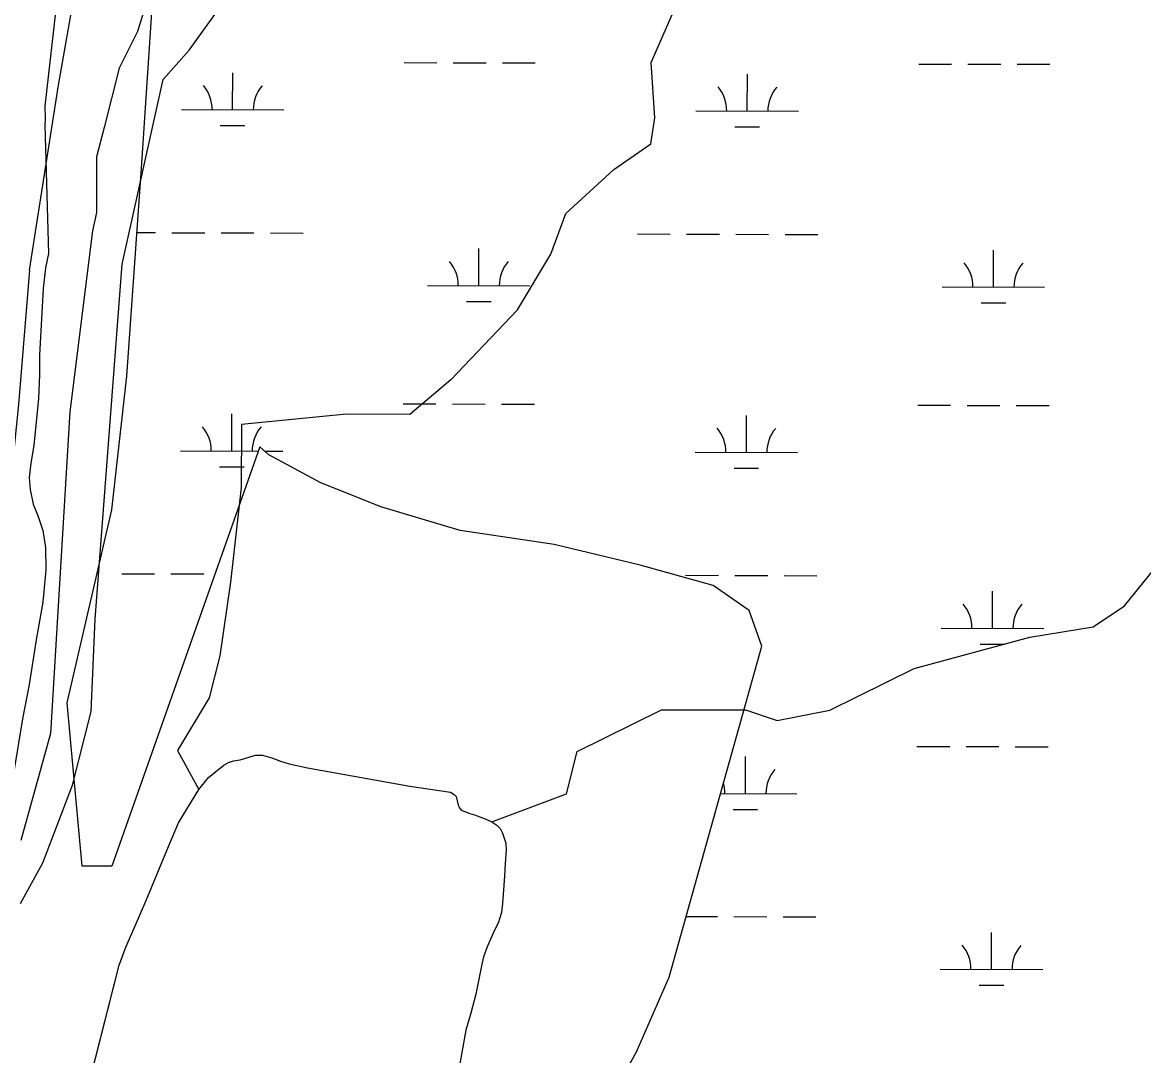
# Model space of a CAD drawing. Extents: x 3161615 to 3199515, y 867541 to 892976.
# Drawn here: x 3177087 to 3178180, y 874666 to 875673 of the extents above; entities that cross this region are included whole.
import ezdxf

# ---------------------------------------------------------------- set-up
doc = ezdxf.new("R2010")
doc.units = 0
for name, color, linetype in [('V-LEVE-TOET', 7, 'Continuous'), ('V-SITE-VEGE', 7, 'Continuous'), ('V-TOPO-SHOR', 7, 'Continuous'), ('V-WETL-SWMP', 7, 'Continuous')]:
    doc.layers.add(name, color=color, linetype=linetype)

msp = doc.modelspace()

# ---------------------------------------------------------------- linework, layer by layer
at = {"layer": 'V-LEVE-TOET'}
for points in [[(3177093.6, 875431.7), (3177122, 875612), (3177152.7, 875785.6)], [(3177093.6, 875431.7), (3177082.9, 875300.8), (3177064, 875118.2), (3177032.9, 874912.3), (3177016.8, 874826), (3177013.6, 874812.4), (3177006.7, 874784.3), (3177001, 874767.1), (3176994.9, 874744.7), (3176939, 874563.2), (3176891.1, 874293), (3176887.9, 874269.6), (3176880.8, 874211.7), (3176853.1, 873997.3), (3176845.4, 873913.5), (3176804.6, 873704), (3176798.8, 873682.9), (3176723.3, 873415.8), (3176660.7, 873160.3), (3176624.3, 872977.7)]]:
    msp.add_lwpolyline(points, dxfattribs=at)
at = {"layer": 'V-SITE-VEGE'}
for p, q in [((3177128.3, 875764.1), (3177108.8, 875591.5)), ((3177108.8, 875591.5), (3177108.9, 875579.4)), ((3177108.9, 875579.4), (3177108.5, 875573.2)), ((3177108.5, 875573.2), (3177112.2, 875448)), ((3177112.2, 875448), (3177109.4, 875434)), ((3177109.4, 875434), (3177107.1, 875413.7)), ((3177107.1, 875413.7), (3177103.5, 875348.7)), ((3177103.5, 875348.7), (3177103.5, 875329.7)), ((3177103.5, 875329.7), (3177102.4, 875306.7)), ((3177102.4, 875306.7), (3177097.9, 875260.8)), ((3177097.9, 875260.8), (3177094.9, 875243.6)), ((3177094.9, 875243.6), (3177093.4, 875229.6)), ((3177093.4, 875229.6), (3177094.3, 875217.9)), ((3177094.3, 875217.9), (3177097.2, 875203.6)), ((3177097.2, 875203.6), (3177102.3, 875191.6)), ((3177102.3, 875191.6), (3177106.7, 875178)), ((3177106.7, 875178), (3177109.4, 875161.2)), ((3177109.4, 875161.2), (3177109.7, 875139.5)), ((3177109.7, 875139.5), (3177107.5, 875114.8)), ((3177107.5, 875114.8), (3177106.3, 875106)), ((3177106.3, 875106), (3177100.1, 875071.2)), ((3177100.1, 875071.2), (3177093.3, 875027.8)), ((3177093.3, 875027.8), (3177086.8, 874994.2)), ((3177086.8, 874994.2), (3177063.6, 874853.9)), ((3177278.8, 874945.6), (3177283.3, 874949)), ((3177283.3, 874949), (3177287.8, 874951.7)), ((3177287.8, 874951.7), (3177292.6, 874953.2)), ((3177292.6, 874953.2), (3177299.1, 874954.4)), ((3177299.1, 874954.4), (3177314.1, 874958.8)), ((3177314.1, 874958.8), (3177320.9, 874958.8)), ((3177320.9, 874958.8), (3177330.1, 874956.1)), ((3177330.1, 874956.1), (3177338.4, 874953)), ((3177338.4, 874953), (3177347, 874950.4)), ((3177347, 874950.4), (3177364.7, 874946.6)), ((3177268.3, 874937), (3177278.8, 874945.6)), ((3177364.7, 874946.6), (3177464.7, 874928.7)), ((3177259, 874925.3), (3177268.3, 874937)), ((3177464.7, 874928.7), (3177504.4, 874922.9)), ((3177238.9, 874893), (3177259, 874925.3)), ((3177504.4, 874922.9), (3177507.9, 874920.6)), ((3177507.9, 874920.6), (3177509.7, 874918.4)), ((3177509.7, 874918.4), (3177511.9, 874910)), ((3177511.9, 874910), (3177512.9, 874907.5)), ((3177512.9, 874907.5), (3177514.8, 874905.1)), ((3177514.8, 874905.1), (3177517.3, 874904.3)), ((3177517.3, 874904.3), (3177523.2, 874902)), ((3177523.2, 874902), (3177527.7, 874900.6)), ((3177527.7, 874900.6), (3177538.2, 874896.9)), ((3177538.2, 874896.9), (3177544.6, 874893.9)), ((3177229.4, 874869.7), (3177238.9, 874893)), ((3177544.6, 874893.9), (3177549.6, 874890.7)), ((3177549.6, 874890.7), (3177552.6, 874887.4)), ((3177552.6, 874887.4), (3177555.1, 874882.9)), ((3177555.1, 874882.9), (3177558.4, 874872.9)), ((3177558.4, 874872.9), (3177558.6, 874866.4)), ((3177207.2, 874816.5), (3177229.4, 874869.7)), ((3177558.6, 874866.4), (3177557.5, 874853.1)), ((3177557.5, 874853.1), (3177556.9, 874841)), ((3177556.9, 874841), (3177554.9, 874814.1)), ((3177195.9, 874790.3), (3177207.2, 874816.5)), ((3177554.9, 874814.1), (3177554.1, 874805.6)), ((3177554.1, 874805.6), (3177550.7, 874794.9)), ((3177187.5, 874771.6), (3177195.9, 874790.3)), ((3177547.2, 874788.2), (3177539.9, 874771.9)), ((3177550.7, 874794.9), (3177547.2, 874788.2)), ((3177181.3, 874754.1), (3177187.5, 874771.6)), ((3177539.9, 874771.9), (3177536.6, 874762.2)), ((3177144.9, 874611), (3177181.3, 874754.1)), ((3177534.4, 874753.6), (3177529.1, 874725.7)), ((3177536.6, 874762.2), (3177534.4, 874753.6)), ((3177529.1, 874725.7), (3177524.1, 874707.4)), ((3177524.1, 874707.4), (3177519.3, 874690.6)), ((3177519.3, 874690.6), (3177510.3, 874641.7))]:
    msp.add_line(p, q, dxfattribs=at)
at = {"layer": 'V-TOPO-SHOR'}
for points in [[(3177504.5, 875324.9), (3177569.5, 875393.2), (3177602.1, 875447.2), (3177616.6, 875486.8), (3177663.6, 875529.9), (3177699.7, 875555), (3177703.4, 875580.2), (3177699.9, 875634.3), (3177725.3, 875691.9), (3177757.8, 875735), (3177757.9, 875753), (3177757.9, 875771.1), (3177743.6, 875803.5), (3177718.5, 875843.2), (3177704.2, 875893.7), (3177700.7, 875933.4), (3177690, 875969.4), (3177686.5, 875980.3), (3177686.5, 875983.9), (3177677.6, 876019.8)], [(3177085, 874814.3), (3177106.8, 874853.9), (3177135.8, 874929.5), (3177154, 875001.5), (3177157.9, 875091.6), (3177184, 875437.5), (3177224.2, 875617.6), (3177249.5, 875646.3), (3177303.8, 875721.9)], [(3177210, 875700.5), (3177199.1, 875664.5), (3177181, 875628.5), (3177166.4, 875570.9), (3177159.1, 875542.1), (3177159, 875513.2), (3177159, 875488), (3177155.3, 875470), (3177133.2, 875293.5), (3177114.3, 874980), (3177085.2, 874875.6)], [(3177544.6, 874893.9), (3177617.4, 874921.3), (3177627.8, 874962.3), (3177710, 875003.1), (3177792.1, 875002.9), (3177822.8, 874992.5), (3177874.2, 875002.7), (3177956.4, 875043.5), (3178069.3, 875073.9), (3178130.9, 875084), (3178161.7, 875104.5), (3178202.9, 875155.6), (3178254.4, 875227.3), (3178275.2, 875319.6), (3178316.3, 875350.3), (3178336.9, 875360.5), (3178419, 875380.8), (3178429.3, 875391), (3178429.5, 875452.6), (3178439.8, 875483.3), (3178491.1, 875493.4), (3178528.4, 875527.5)], [(3177504.5, 875324.9), (3177464.6, 875291.1), (3177403, 875291.2), (3177300.4, 875281.3), (3177300.2, 875219.7), (3177289.7, 875127.4), (3177279.2, 875055.6), (3177268.9, 875014.6), (3177237.9, 874963.4), (3177259, 874925.3)], [(3177144.9, 874611), (3177181.3, 874754.1), (3177187.5, 874771.6), (3177195.9, 874790.3), (3177207.2, 874816.5), (3177229.4, 874869.7), (3177238.9, 874893), (3177259, 874925.3), (3177268.3, 874937), (3177278.8, 874945.6), (3177283.3, 874949), (3177287.8, 874951.7), (3177292.6, 874953.2), (3177299.1, 874954.4), (3177314.1, 874958.8), (3177320.9, 874958.8), (3177330.1, 874956.1), (3177338.4, 874953), (3177347, 874950.4), (3177364.7, 874946.6), (3177464.7, 874928.7), (3177504.4, 874922.9), (3177507.9, 874920.6), (3177509.7, 874918.4), (3177511.9, 874910), (3177512.9, 874907.5), (3177514.8, 874905.1), (3177517.3, 874904.3), (3177523.2, 874902), (3177527.7, 874900.6), (3177538.2, 874896.9), (3177544.6, 874893.9), (3177549.6, 874890.7), (3177552.6, 874887.4), (3177555.1, 874882.9), (3177558.4, 874872.9), (3177558.6, 874866.4), (3177557.5, 874853.1), (3177556.9, 874841), (3177554.9, 874814.1), (3177554.1, 874805.6), (3177550.7, 874794.9), (3177547.2, 874788.2), (3177539.9, 874771.9), (3177536.6, 874762.2), (3177534.4, 874753.6), (3177529.1, 874725.7), (3177524.1, 874707.4), (3177519.3, 874690.6), (3177510.3, 874641.7)]]:
    msp.add_lwpolyline(points, dxfattribs=at)
at = {"layer": 'V-WETL-SWMP'}
for p, q in [((3177203, 875531.2), (3177217.4, 875748.4)), ((3177459, 875634.1), (3177491, 875634)), ((3177507, 875634), (3177539, 875633.9)), ((3177555, 875633.9), (3177587, 875633.8)), ((3177960.9, 875632.7), (3177992.9, 875632.6)), ((3178008.9, 875632.6), (3178040.9, 875632.5)), ((3178056.9, 875632.5), (3178088.9, 875632.4)), ((3177291.8, 875588.1), (3177291.9, 875624.1)), ((3177793.7, 875586.8), (3177793.8, 875622.8)), ((3177241.8, 875588.3), (3177341.8, 875588)), ((3177743.7, 875586.9), (3177843.7, 875586.6)), ((3177279.8, 875572.7), (3177303.8, 875572.7)), ((3177781.7, 875571.4), (3177805.7, 875571.3)), ((3177188.5, 875328.5), (3177203, 875531.2)), ((3177198.5, 875468.3), (3177216.6, 875468.3)), ((3177232.6, 875468.2), (3177264.6, 875468.2)), ((3177280.6, 875468.1), (3177312.6, 875468)), ((3177328.6, 875468), (3177360.6, 875467.9)), ((3177686.5, 875467), (3177718.5, 875466.9)), ((3177734.5, 875466.9), (3177766.5, 875466.8)), ((3177782.5, 875466.7), (3177814.5, 875466.6)), ((3177830.5, 875466.6), (3177862.5, 875466.5)), ((3177531.8, 875416.7), (3177531.9, 875452.7)), ((3178033.7, 875415.3), (3178033.8, 875451.3)), ((3177481.8, 875416.8), (3177581.8, 875416.5)), ((3177983.7, 875415.4), (3178083.7, 875415.1)), ((3177519.8, 875401.3), (3177543.8, 875401.2)), ((3178021.7, 875399.9), (3178045.7, 875399.8)), ((3177174, 875198.1), (3177188.5, 875328.5)), ((3177458.1, 875301.4), (3177490.1, 875301.4)), ((3177506.1, 875301.3), (3177538.1, 875301.2)), ((3177554.1, 875301.2), (3177586.1, 875301.1)), ((3177960, 875300.1), (3177992, 875300)), ((3178008, 875299.9), (3178040, 875299.8)), ((3178056, 875299.8), (3178088, 875299.7)), ((3177290.9, 875255.5), (3177291, 875291.5)), ((3177792.8, 875254.1), (3177792.9, 875290.1)), ((3177318.2, 875259.6), (3177174, 874850.6)), ((3177240.9, 875255.6), (3177316.7, 875255.4)), ((3177327, 875251.6), (3177318.2, 875259.6)), ((3177322.8, 875255.4), (3177340.9, 875255.3)), ((3177377.3, 875224.7), (3177327, 875251.6)), ((3177742.8, 875254.2), (3177842.8, 875253.9)), ((3177278.9, 875240.1), (3177302.9, 875240)), ((3177780.8, 875238.7), (3177804.8, 875238.6)), ((3177436.3, 875200.9), (3177377.3, 875224.7)), ((3177513.7, 875177.8), (3177436.3, 875200.9)), ((3177130.6, 875009.9), (3177174, 875198.1)), ((3177605.4, 875164.1), (3177513.7, 875177.8)), ((3177689.4, 875144.1), (3177605.4, 875164.1)), ((3177183.7, 875135.7), (3177215.7, 875135.6)), ((3177231.7, 875135.6), (3177263.7, 875135.5)), ((3177760.4, 875124.4), (3177689.4, 875144.1)), ((3177733.6, 875134.2), (3177765.6, 875134.1)), ((3177795.6, 875099.9), (3177760.4, 875124.4)), ((3177781.6, 875134), (3177813.6, 875134)), ((3177829.6, 875133.9), (3177861.6, 875133.8)), ((3178032.8, 875082.6), (3178032.9, 875118.6)), ((3177807.9, 875065.1), (3177795.6, 875099.9)), ((3177982.8, 875082.7), (3178082.8, 875082.5)), ((3177717.4, 874742.4), (3177807.9, 875065.1)), ((3178020.8, 875067.2), (3178044.8, 875067.1)), ((3177145.1, 874850.6), (3177130.6, 875009.9)), ((3177959.1, 874967.4), (3177991.1, 874967.3)), ((3178007.1, 874967.2), (3178039.1, 874967.2)), ((3178055.1, 874967.1), (3178087.1, 874967)), ((3177791.9, 874921.4), (3177792, 874957.4)), ((3177767.6, 874921.5), (3177841.9, 874921.3)), ((3177779.8, 874906), (3177803.8, 874905.9)), ((3177174, 874850.6), (3177145.1, 874850.6)), ((3177734, 874801.5), (3177764.7, 874801.4)), ((3177780.7, 874801.4), (3177812.7, 874801.3)), ((3177828.7, 874801.2), (3177860.7, 874801.2)), ((3178031.9, 874749.9), (3178032, 874785.9)), ((3177685.7, 874669.5), (3177717.4, 874742.4)), ((3177981.9, 874750.1), (3178081.9, 874749.8)), ((3178019.8, 874734.5), (3178043.8, 874734.5)), ((3177656.6, 874617), (3177685.7, 874669.5))]:
    msp.add_line(p, q, dxfattribs=at)
for centre, start, end in [((3177236.6, 875588.8), 359.0699, 40.6135), ((3177347.1, 875588.5), 139.0699, 180.6135), ((3177738.5, 875587.4), 359.0699, 40.6135), ((3177849, 875587.1), 139.0699, 180.6135), ((3177476.6, 875417.3), 359.0699, 40.6135), ((3177587.1, 875417), 139.0699, 180.6135), ((3177978.5, 875415.9), 359.0699, 40.6135), ((3178089, 875415.6), 139.0699, 180.6135), ((3177235.7, 875256.1), 359.0699, 40.6135), ((3177346.1, 875255.8), 139.0699, 180.6135), ((3177737.6, 875254.7), 359.0699, 40.6135), ((3177848, 875254.4), 139.0699, 180.6135), ((3177977.6, 875083.2), 359.0699, 40.6135), ((3178088, 875082.9), 139.0699, 180.6135), ((3177847.1, 874921.7), 139.0699, 180.6135), ((3177736.6, 874922), 359.0699, 16.0702), ((3177976.6, 874750.6), 359.0699, 40.6135), ((3178087.1, 874750.3), 139.0699, 180.6135)]:
    msp.add_arc(centre, 35.2, start, end, dxfattribs=at)

doc.saveas('drawing.dxf')
